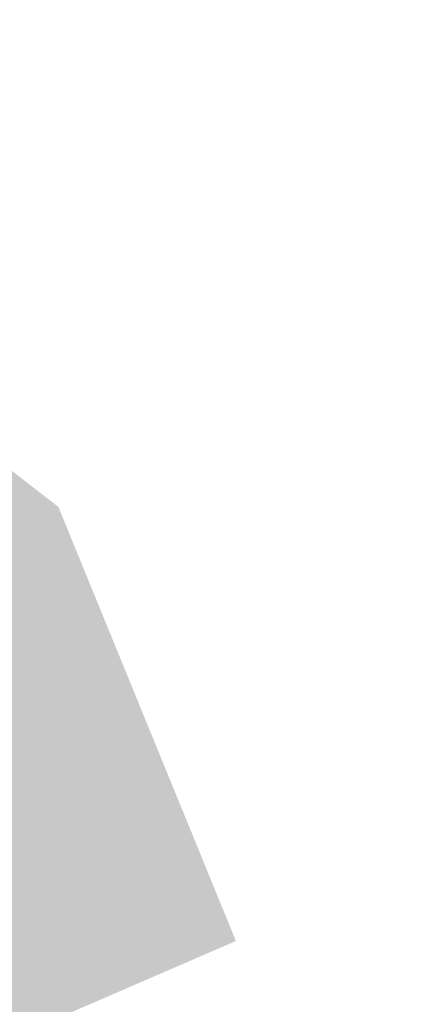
# Model space of a CAD drawing. Header units: millimetres. Extents: x 3267 to 3416, y 1494 to 1704.
# Tile 281 of 346: x 3346.35 to 3349.65, y 1644.65 to 1652.74. Entities that reach past the tile are written whole.
import ezdxf

# ---------------------------------------------------------------- set-up
doc = ezdxf.new("R2010")
doc.units = ezdxf.units.MM
doc.layers.get('0').update_dxf_attribs({"lineweight": 5})
doc.layers.add('1_trawa', color=94, linetype='Continuous', lineweight=13)
picture_1 = doc.add_image_def('image1.jpg', size_in_pixel=(9921, 7015))

msp = doc.modelspace()

# ---------------------------------------------------------------- hatches: boundary and pattern name
at = {"layer": '1_trawa'}
h = msp.add_hatch(dxfattribs=at)
h.set_pattern_fill('GRASS', color=256, scale=0.02)
h.paths.add_polyline_path([(3334.497, 1628.9652), (3339.0975, 1619.4213), (3348.9953, 1624.3562), (3346.994, 1628.7124), (3349.3865, 1629.9737), (3347.1512, 1634.4877)])
h.paths.add_polyline_path([(3321.0102, 1612.4815), (3332.9325, 1618.2285), (3329.2955, 1625.7736), (3317.3732, 1620.0266)])
h.paths.add_polyline_path([(3364.3966, 1640.3923), (3362.9801, 1643.7026), (3354.9045, 1640.1453), (3358.8282, 1631.2377), (3364.4592, 1633.7181), (3363.2067, 1636.6064), (3362.064, 1639.3526)])
h.paths.add_polyline_path([(3329.5269, 1638.0159), (3330.259, 1638.3334), (3326.1318, 1647.8675), (3310.174, 1640.9595), (3309.0511, 1640.4276), (3314.9073, 1627.2944), (3331.8101, 1634.8316), (3331.4478, 1635.579), (3330.2543, 1638.3314), (3329.5269, 1638.0159), (3330.7204, 1635.2636), (3323.8395, 1632.2798), (3322.6459, 1635.0686)])
h.paths.add_polyline_path([(3333.9168, 1643.3717), (3332.2997, 1647.1008), (3342.8733, 1651.6858), (3346.6663, 1648.736), (3348.1226, 1645.1719), (3343.0771, 1642.984), (3341.0397, 1642.0803), (3340.2172, 1643.9238), (3338.841, 1643.327), (3338.0453, 1645.162)])

# ---------------------------------------------------------------- pictures from other files: only their frames are drawn
image = msp.add_image(picture_1, insert=(3267.0464, 1704.245), size_in_units=(210.4454, 148.803), rotation=-90, dxfattribs=dict(fade=42))
image.dxf.flags = 7

doc.saveas('drawing.dxf')
